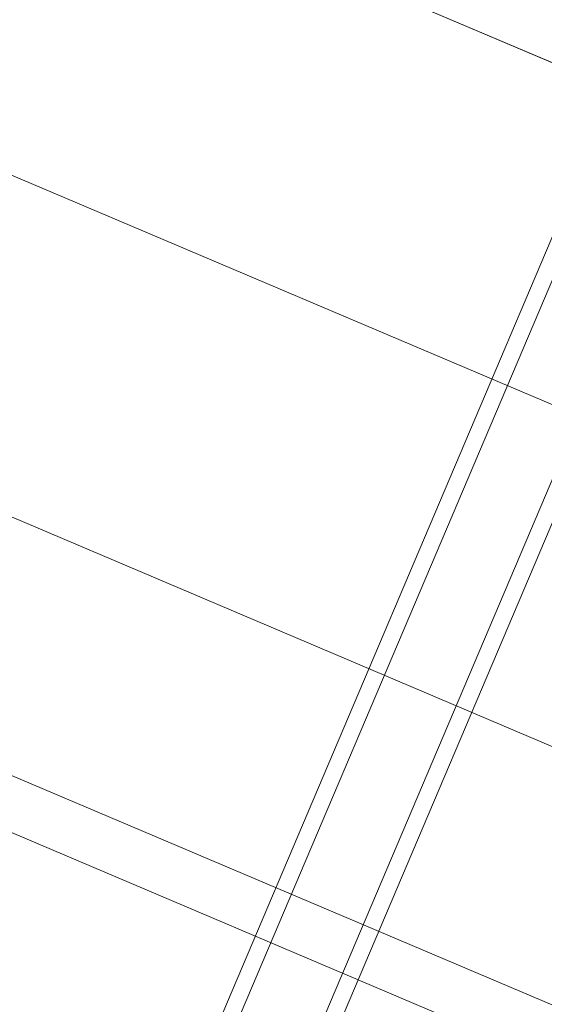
# Model space of a CAD drawing. Header units: millimetres. Extents: x -4738 to 65662, y -68080 to 6847.
# Tile 581 of 656: x 23953 to 24169, y -20934 to -20528. Entities that reach past the tile are written whole.
import ezdxf

# ---------------------------------------------------------------- set-up
doc = ezdxf.new("R2010")
doc.units = ezdxf.units.MM
doc.layers.add('superior_C10', color=7, linetype='Continuous', lineweight=0)

msp = doc.modelspace()

# ---------------------------------------------------------------- linework, layer by layer
at = {"layer": 'superior_C10'}
for p, q in [((18241.459, -18440.523), (27684.903, -22449.244)), ((27685.833, -22449.639), (18242.389, -18440.917)), ((23504.78, -20261.971), (24388.833, -20637.249)), ((23971.831, -21090.327), (24323.505, -20261.879)), ((24389.932, -20637.716), (23505.879, -20262.437)), ((24329.964, -20264.621), (23978.29, -21093.069)), ((24359.577, -20277.192), (24007.903, -21105.639)), ((24014.362, -21108.381), (24366.036, -20279.934)), ((23453.983, -20381.635), (24338.036, -20756.914)), ((24339.135, -20757.38), (23455.082, -20382.102)), ((23403.186, -20501.3), (24287.239, -20876.578)), ((24288.338, -20877.045), (23404.284, -20501.766)), ((23377.381, -20597.134), (24261.434, -20972.413)), ((24262.533, -20972.879), (23378.48, -20597.601))]:
    msp.add_line(p, q, dxfattribs=at)

doc.saveas('drawing.dxf')
